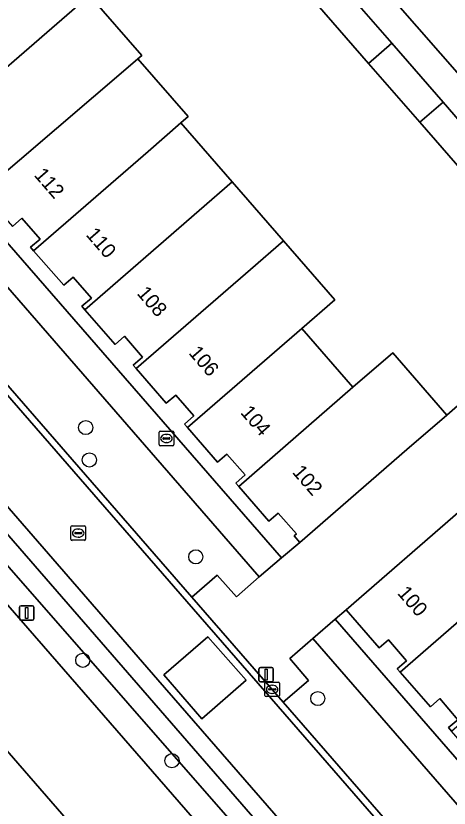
# Model space of a CAD drawing. Extents: x 155887 to 156869, y 383880 to 384678.
# Drawn here: x 156425.6 to 156455.5, y 384143.8 to 384198.6 of the extents above; entities that cross this region are included whole.
import ezdxf

# ---------------------------------------------------------------- set-up
doc = ezdxf.new("R2010")
doc.units = 0
for name, color, linetype in [('IMGEO_Berm_groen', 7, 'Continuous'), ('IMGEO_Boom', 7, 'Continuous'), ('IMGEO_Brandkraan', 7, 'Continuous'), ('IMGEO_Erf', 7, 'Continuous'), ('IMGEO_Greppel_droge_sloot', 7, 'Continuous'), ('IMGEO_Kolk', 7, 'Continuous'), ('IMGEO_Lichtmast', 7, 'Continuous'), ('IMGEO_Muur', 7, 'Continuous'), ('IMGEO_OVBaan_gesloten', 7, 'Continuous'), ('IMGEO_Pand', 7, 'Continuous'), ('IMGEO_Pand_nummerreeks', 7, 'Continuous'), ('IMGEO_Parkeervlak_open', 7, 'Continuous'), ('IMGEO_Rijbaan_lokaal_gesloten', 7, 'Continuous'), ('IMGEO_Rijbaan_lokaal_open', 7, 'Continuous'), ('IMGEO_Rioolput', 7, 'Continuous'), ('IMGEO_Voetpad_open', 7, 'Continuous')]:
    doc.layers.add(name, color=color, linetype=linetype)

msp = doc.modelspace()

# ---------------------------------------------------------------- linework, layer by layer
at = {"layer": 'IMGEO_Berm_groen'}
for points in [[(156520.535, 384054.614), (156504.298, 384073.374), (156500, 384078.319), (156478.069, 384103.539), (156435.386, 384152.651), (156395.779, 384198.307), (156392.544, 384201.972), (156392.213, 384201.678), (156391.898, 384201.399), (156389.213, 384199.015), (156500, 384071.498), (156517.145, 384051.764)], [(156518.628, 384053.007), (156500, 384074.342), (156481.572, 384095.447), (156445.697, 384136.86), (156396.295, 384193.376), (156399.832, 384191.076), (156406.998, 384183.444), (156446.804, 384137.574), (156482.527, 384096.349), (156500, 384076.291), (156519.582, 384053.811)], [(156513.218, 384046.155), (156500, 384061.368), (156441.975, 384128.147), (156410.66, 384164.227), (156407.842, 384167.479), (156407.746, 384167.396), (156407.083, 384168.169), (156404.338, 384165.752), (156400.091, 384170.612), (156398.32, 384169.108), (156424.652, 384138.668), (156466.101, 384091.342), (156500, 384052.421), (156507.724, 384043.553)]]:
    msp.add_lwpolyline(points, dxfattribs=at)
at = {"layer": 'IMGEO_Boom'}
for centre in [(156430.401, 384170.091), (156430.652, 384167.852), (156438.001, 384161.155), (156430.198, 384154.001), (156446.429, 384151.356), (156436.356, 384147.06)]:
    msp.add_circle(centre, 0.489, dxfattribs=at)
at = {"layer": 'IMGEO_Brandkraan'}
for p, q in [((156435.475, 384168.913), (156435.475, 384169.765)), ((156435.55, 384169.839), (156436.402, 384169.839)), ((156435.963, 384169.619), (156435.988, 384169.619)), ((156436.476, 384169.765), (156436.476, 384168.913)), ((156435.734, 384169.333), (156435.734, 384169.345)), ((156436.172, 384169.296), (156435.774, 384169.296)), ((156435.777, 384169.382), (156436.175, 384169.382)), ((156435.986, 384169.059), (156435.961, 384169.059)), ((156436.218, 384169.345), (156436.218, 384169.333)), ((156436.402, 384168.839), (156435.55, 384168.839))]:
    msp.add_line(p, q, dxfattribs=at)
for points in [[(156435.475, 384168.913), (156435.475, 384169.765)], [(156435.55, 384169.839), (156436.402, 384169.839)], [(156436.476, 384169.765), (156436.476, 384168.913)], [(156436.402, 384168.839), (156435.55, 384168.839)]]:
    msp.add_lwpolyline(points, dxfattribs=at)
for centre, radius, start, end in [((156435.552, 384169.763), 0.0765, 91.552, 178.448), ((156435.552, 384169.763), 0.0765, 91.552, 178.448), ((156436.4, 384169.763), 0.0765, 1.552, 88.448), ((156436.4, 384169.763), 0.0765, 1.552, 88.448), ((156435.774, 384169.342), 0.0403, 85.8775, 175.7526), ((156435.771, 384169.332), 0.0366, 178.938, 274.7102), ((156436.175, 384169.339), 0.043, 264.8664, 352.4533), ((156436.179, 384169.344), 0.0386, 1.7309, 96.639), ((156435.552, 384168.915), 0.0765, 181.552, 268.448), ((156435.552, 384168.915), 0.0765, 181.552, 268.448), ((156436.4, 384168.915), 0.0765, 271.552, 358.448), ((156436.4, 384168.915), 0.0765, 271.552, 358.448)]:
    msp.add_arc(centre, radius, start, end, dxfattribs=at)
for centre, major_axis, ratio, start_param, end_param in [((156435.962, 384169.339), (-0.387, 0.002), 0.722429, 4.712389, 7.853982), ((156435.987, 384169.339), (-0.39, 0.002), 0.717154, 1.570796, 4.712389)]:
    msp.add_ellipse(centre, major_axis=major_axis, ratio=ratio, start_param=start_param, end_param=end_param, dxfattribs=at)
at = {"layer": 'IMGEO_Erf'}
msp.add_lwpolyline([(156459.122, 384201.298), (156455.915, 384204.988), (156450.865, 384200.599), (156451.631, 384199.716), (156456.534, 384194.093), (156457.297, 384193.205), (156462.343, 384197.591)], close=True, dxfattribs=at)
for points in [[(156408.135, 384202.27), (156443.915, 384161.094), (156445.189, 384162.155), (156444.802, 384162.601), (156444.961, 384162.739), (156443.7, 384164.172), (156443.054, 384163.619), (156440.969, 384166.02), (156440.764, 384166.257), (156441.413, 384166.821), (156440.156, 384168.264), (156439.507, 384167.7), (156437.434, 384170.087), (156437.22, 384170.333), (156437.869, 384170.897), (156436.615, 384172.339), (156435.967, 384171.775), (156433.884, 384174.168), (156433.681, 384174.401), (156434.33, 384174.966), (156433.075, 384176.409), (156432.425, 384175.845), (156430.343, 384178.242), (156430.131, 384178.487), (156430.796, 384179.041), (156429.531, 384180.494), (156428.883, 384179.929), (156426.801, 384182.316), (156426.59, 384182.558), (156427.251, 384183.119), (156425.986, 384184.57), (156425.338, 384184.005)], [(156430.655, 384199.988), (156434.273, 384195.828), (156434.007, 384195.597), (156437.481, 384191.603), (156436.966, 384191.155), (156440.512, 384187.078), (156444.054, 384183.004), (156447.597, 384178.93), (156445.321, 384176.951), (156448.855, 384172.877), (156451.604, 384175.253), (156455.332, 384170.957), (156464.28, 384178.766), (156460.557, 384183.052), (156457.015, 384187.129), (156453.478, 384191.201), (156449.937, 384195.276), (156446.395, 384199.354)], [(156461.292, 384142.633), (156459.196, 384145.034), (156458.988, 384145.273), (156459.648, 384145.829), (156458.393, 384147.28), (156457.744, 384146.715), (156455.666, 384149.103), (156455.454, 384149.347), (156456.109, 384149.894), (156454.853, 384151.35), (156454.203, 384150.787), (156452.122, 384153.187), (156451.919, 384153.421), (156452.565, 384153.969), (156451.311, 384155.417), (156450.661, 384154.854), (156448.379, 384157.493), (156447.623, 384156.834), (156483.427, 384115.614)]]:
    msp.add_lwpolyline(points, dxfattribs=at)
at = {"layer": 'IMGEO_Greppel_droge_sloot'}
msp.add_lwpolyline([(156519.582, 384053.811), (156500, 384076.291), (156482.527, 384096.349), (156446.804, 384137.574), (156406.998, 384183.444), (156399.832, 384191.076), (156396.295, 384193.376), (156445.697, 384136.86), (156481.572, 384095.447), (156500, 384074.342), (156518.628, 384053.007)], close=True, dxfattribs=at)
at = {"layer": 'IMGEO_Kolk'}
for p, q in [((156442.777, 384151.565), (156442.777, 384152.417)), ((156442.852, 384152.491), (156443.704, 384152.491)), ((156443.079, 384152.034), (156443.477, 384152.034)), ((156443.265, 384152.271), (156443.29, 384152.271)), ((156443.778, 384152.417), (156443.778, 384151.565)), ((156443.704, 384151.491), (156442.852, 384151.491)), ((156443.036, 384151.985), (156443.036, 384151.997)), ((156443.474, 384151.948), (156443.076, 384151.948)), ((156443.288, 384151.711), (156443.263, 384151.711)), ((156443.52, 384151.997), (156443.52, 384151.985))]:
    msp.add_line(p, q, dxfattribs=at)
for points in [[(156442.777, 384151.565), (156442.777, 384152.417)], [(156442.852, 384152.491), (156443.704, 384152.491)], [(156443.778, 384152.417), (156443.778, 384151.565)], [(156443.704, 384151.491), (156442.852, 384151.491)]]:
    msp.add_lwpolyline(points, dxfattribs=at)
for centre, radius, start, end in [((156442.854, 384152.415), 0.0765, 91.552, 178.448), ((156442.854, 384152.415), 0.0765, 91.552, 178.448), ((156443.076, 384151.994), 0.0403, 85.8775, 175.7526), ((156443.481, 384151.996), 0.0386, 1.7309, 96.639), ((156443.702, 384152.415), 0.0765, 1.552, 88.448), ((156443.702, 384152.415), 0.0765, 1.552, 88.448), ((156442.854, 384151.567), 0.0765, 181.552, 268.448), ((156442.854, 384151.567), 0.0765, 181.552, 268.448), ((156443.073, 384151.984), 0.0366, 178.938, 274.7102), ((156443.477, 384151.991), 0.043, 264.8664, 352.4533), ((156443.702, 384151.567), 0.0765, 271.552, 358.448), ((156443.702, 384151.567), 0.0765, 271.552, 358.448)]:
    msp.add_arc(centre, radius, start, end, dxfattribs=at)
for centre, major_axis, ratio, start_param, end_param in [((156443.264, 384151.991), (-0.387, 0.002), 0.722429, 4.712389, 7.853982), ((156443.289, 384151.991), (-0.39, 0.002), 0.717154, 1.570796, 4.712389)]:
    msp.add_ellipse(centre, major_axis=major_axis, ratio=ratio, start_param=start_param, end_param=end_param, dxfattribs=at)
at = {"layer": 'IMGEO_Lichtmast'}
for p, q in [((156425.833, 384156.865), (156425.833, 384157.665)), ((156425.833, 384157.665), (156425.833, 384156.865)), ((156425.933, 384157.765), (156426.723, 384157.765)), ((156426.723, 384157.765), (156425.933, 384157.765)), ((156426.823, 384157.665), (156426.823, 384156.865)), ((156426.823, 384156.865), (156426.823, 384157.665)), ((156426.723, 384156.765), (156425.933, 384156.765)), ((156425.933, 384156.765), (156426.723, 384156.765)), ((156442.366, 384152.605), (156442.366, 384153.405)), ((156442.366, 384153.405), (156442.366, 384152.605)), ((156442.466, 384153.505), (156443.256, 384153.505)), ((156443.256, 384153.505), (156442.466, 384153.505)), ((156443.356, 384153.405), (156443.356, 384152.605)), ((156443.356, 384152.605), (156443.356, 384153.405)), ((156443.256, 384152.505), (156442.466, 384152.505)), ((156442.466, 384152.505), (156443.256, 384152.505))]:
    msp.add_line(p, q, dxfattribs=at)
for points in [[(156426.253, 384157.64), (156426.403, 384157.64), (156426.403, 384156.89), (156426.253, 384156.89), (156426.253, 384157.64)], [(156442.786, 384153.38), (156442.936, 384153.38), (156442.936, 384152.63), (156442.786, 384152.63), (156442.786, 384153.38)]]:
    msp.add_lwpolyline(points, dxfattribs=at)
for centre, start, end in [((156425.933, 384157.665), 90, 180), ((156425.933, 384157.665), 90, 180), ((156426.723, 384157.665), 0, 90), ((156426.723, 384157.665), 360, 90), ((156425.933, 384156.865), 180, 270), ((156425.933, 384156.865), 180, 270), ((156426.723, 384156.865), 270, 0), ((156426.723, 384156.865), 270, 0), ((156442.466, 384153.405), 90, 180), ((156442.466, 384153.405), 90, 180), ((156443.256, 384153.405), 0, 90), ((156443.256, 384153.405), 360, 90), ((156442.466, 384152.605), 180, 270), ((156442.466, 384152.605), 180, 270), ((156443.256, 384152.605), 270, 0), ((156443.256, 384152.605), 270, 0)]:
    msp.add_arc(centre, 0.1, start, end, dxfattribs=at)
at = {"layer": 'IMGEO_Muur'}
msp.add_lwpolyline([(156455.332, 384170.957), (156464.28, 384178.766)], dxfattribs=at)
at = {"layer": 'IMGEO_OVBaan_gesloten'}
msp.add_lwpolyline([(156517.145, 384051.764), (156500, 384071.498), (156389.213, 384199.015), (156388.245, 384200.13), (156387.576, 384200.899), (156382.519, 384196.58), (156383.118, 384195.909), (156383.97, 384194.921), (156384.072, 384194.803), (156383.943, 384194.699), (156384.885, 384193.654), (156385.683, 384192.735), (156404.132, 384171.551), (156406.911, 384168.313), (156407.083, 384168.169), (156407.746, 384167.396), (156407.842, 384167.479), (156410.66, 384164.227), (156441.975, 384128.147), (156500, 384061.368), (156513.218, 384046.155)], dxfattribs=at)
at = {"layer": 'IMGEO_Pand'}
for points in [[(156430.655, 384199.988), (156431.226, 384200.485), (156427.683, 384204.559), (156427.112, 384204.062), (156424.083, 384201.428), (156416.175, 384194.553), (156418.263, 384192.153), (156418.912, 384192.718), (156420.149, 384191.267), (156419.509, 384190.706), (156419.712, 384190.473)], [(156449.937, 384195.276), (156451.54, 384196.67), (156447.997, 384200.747), (156446.395, 384199.354)], [(156434.007, 384195.597), (156434.273, 384195.828), (156430.655, 384199.988), (156419.712, 384190.473), (156421.794, 384188.083), (156422.443, 384188.648), (156423.704, 384187.19), (156423.047, 384186.634), (156423.259, 384186.391), (156433.493, 384195.149)], [(156453.478, 384191.201), (156455.08, 384192.594), (156451.54, 384196.67), (156449.937, 384195.276)], [(156436.966, 384191.155), (156437.481, 384191.603), (156434.007, 384195.597), (156433.493, 384195.149), (156423.259, 384186.391), (156425.338, 384184.005), (156425.986, 384184.57), (156427.251, 384183.119), (156426.59, 384182.558), (156426.801, 384182.316), (156434.704, 384189.188)], [(156458.617, 384188.523), (156455.08, 384192.594), (156453.478, 384191.201), (156457.015, 384187.129)], [(156440.512, 384187.078), (156436.966, 384191.155), (156434.704, 384189.188), (156426.801, 384182.316), (156428.883, 384179.929), (156429.531, 384180.494), (156430.796, 384179.041), (156430.131, 384178.487), (156430.343, 384178.242), (156438.243, 384185.11)], [(156433.884, 384174.168), (156441.78, 384181.032), (156444.054, 384183.004), (156440.512, 384187.078), (156438.243, 384185.11), (156430.343, 384178.242), (156432.425, 384175.845), (156433.075, 384176.409), (156434.33, 384174.966), (156433.681, 384174.401)], [(156437.434, 384170.087), (156445.321, 384176.951), (156447.597, 384178.93), (156444.054, 384183.004), (156441.78, 384181.032), (156433.884, 384174.168), (156435.967, 384171.775), (156436.615, 384172.339), (156437.869, 384170.897), (156437.22, 384170.333)], [(156437.434, 384170.087), (156439.507, 384167.7), (156440.156, 384168.264), (156441.413, 384166.821), (156440.764, 384166.257), (156440.969, 384166.02), (156448.855, 384172.877), (156445.321, 384176.951)], [(156448.855, 384172.877), (156440.969, 384166.02), (156443.054, 384163.619), (156443.7, 384164.172), (156444.961, 384162.739), (156444.802, 384162.601), (156445.189, 384162.155), (156452.583, 384168.581), (156455.332, 384170.957), (156451.604, 384175.253)], [(156460.461, 384160.441), (156462.782, 384162.455), (156459.05, 384166.755), (156456.294, 384164.363), (156448.379, 384157.493), (156450.661, 384154.854), (156451.311, 384155.417), (156452.565, 384153.969), (156451.919, 384153.421), (156452.122, 384153.187), (156460.026, 384160.063)], [(156464.003, 384156.361), (156460.461, 384160.441), (156460.026, 384160.063), (156452.122, 384153.187), (156454.203, 384150.787), (156454.853, 384151.35), (156456.109, 384149.894), (156455.454, 384149.347), (156455.666, 384149.103), (156463.568, 384155.982)]]:
    msp.add_lwpolyline(points, close=True, dxfattribs=at)
at = {"layer": 'IMGEO_Parkeervlak_open'}
for points in [[(156410.925, 384196.589), (156409.442, 384195.308), (156409.197, 384195.591), (156410.407, 384196.637), (156402.989, 384205.178), (156400.131, 384208.443), (156396.759, 384205.513), (156399.619, 384202.271), (156437.73, 384158.369), (156439.47, 384159.889), (156440.805, 384158.384), (156442.384, 384159.766), (156419.063, 384186.621), (156411.914, 384194.897), (156410.699, 384193.856), (156410.457, 384194.135), (156411.932, 384195.424)], [(156477.224, 384112.901), (156478.974, 384114.375), (156480.274, 384112.885), (156481.885, 384114.292), (156446.092, 384155.517), (156444.501, 384154.132), (156445.796, 384152.598), (156444.047, 384151.107)]]:
    msp.add_lwpolyline(points, close=True, dxfattribs=at)
at = {"layer": 'IMGEO_Rijbaan_lokaal_gesloten'}
msp.add_lwpolyline([(156516.29, 384067.237), (156500, 384085.986), (156483.127, 384105.407), (156481.951, 384106.723), (156476.876, 384112.6), (156443.7, 384150.805), (156437.383, 384158.067), (156399.273, 384201.968), (156396.428, 384205.193), (156395.961, 384205.703), (156395.847, 384205.822), (156395.745, 384205.951), (156395.653, 384206.088), (156395.631, 384206.125), (156391.587, 384203.129), (156392.544, 384201.972), (156395.779, 384198.307), (156435.386, 384152.651), (156478.069, 384103.539), (156500, 384078.319), (156504.298, 384073.374), (156520.535, 384054.614)], dxfattribs=at)
msp.add_lwpolyline([(156438.423, 384149.957), (156435.799, 384152.992), (156438.839, 384155.617), (156441.478, 384152.616)], close=True, dxfattribs=at)
at = {"layer": 'IMGEO_Rijbaan_lokaal_open'}
for points in [[(156395.506, 384206.265), (156395.623, 384206.134), (156395.631, 384206.125), (156395.653, 384206.088), (156395.745, 384205.951), (156395.847, 384205.822), (156395.961, 384205.703), (156396.428, 384205.193), (156399.273, 384201.968), (156437.383, 384158.067), (156443.7, 384150.805), (156476.876, 384112.6), (156481.951, 384106.723), (156483.127, 384105.407), (156500, 384085.986), (156516.29, 384067.237), (156517.607, 384065.738), (156518.453, 384064.739), (156519.101, 384063.991), (156519.163, 384063.918), (156519.227, 384063.847), (156519.291, 384063.776)], [(156519.449, 384064.292), (156518.802, 384065.038), (156517.955, 384066.038), (156516.636, 384067.54), (156500, 384086.688), (156483.472, 384105.711), (156482.297, 384107.027), (156477.224, 384112.901), (156444.047, 384151.107), (156437.73, 384158.369), (156399.619, 384202.271)]]:
    msp.add_lwpolyline(points, dxfattribs=at)
msp.add_lwpolyline([(156438.423, 384149.957), (156441.478, 384152.616), (156438.839, 384155.617), (156435.799, 384152.992)], close=True, dxfattribs=at)
at = {"layer": 'IMGEO_Rioolput'}
for p, q in [((156429.383, 384162.37), (156429.383, 384163.222)), ((156429.458, 384163.296), (156430.31, 384163.296)), ((156429.871, 384163.076), (156429.896, 384163.076)), ((156430.384, 384163.222), (156430.384, 384162.37)), ((156429.642, 384162.79), (156429.642, 384162.802)), ((156430.08, 384162.753), (156429.682, 384162.753)), ((156429.685, 384162.839), (156430.083, 384162.839)), ((156429.894, 384162.516), (156429.869, 384162.516)), ((156430.126, 384162.802), (156430.126, 384162.79)), ((156430.31, 384162.296), (156429.458, 384162.296))]:
    msp.add_line(p, q, dxfattribs=at)
for points in [[(156429.383, 384162.37), (156429.383, 384163.222)], [(156429.458, 384163.296), (156430.31, 384163.296)], [(156430.384, 384163.222), (156430.384, 384162.37)], [(156430.31, 384162.296), (156429.458, 384162.296)]]:
    msp.add_lwpolyline(points, dxfattribs=at)
for centre, radius, start, end in [((156429.46, 384163.22), 0.0765, 91.552, 178.448), ((156429.46, 384163.22), 0.0765, 91.552, 178.448), ((156430.308, 384163.22), 0.0765, 1.552, 88.448), ((156430.308, 384163.22), 0.0765, 1.552, 88.448), ((156429.682, 384162.799), 0.0403, 85.8775, 175.7526), ((156429.679, 384162.789), 0.0366, 178.938, 274.7102), ((156430.083, 384162.796), 0.043, 264.8664, 352.4533), ((156430.087, 384162.801), 0.0386, 1.7309, 96.639), ((156429.46, 384162.372), 0.0765, 181.552, 268.448), ((156429.46, 384162.372), 0.0765, 181.552, 268.448), ((156430.308, 384162.372), 0.0765, 271.552, 358.448), ((156430.308, 384162.372), 0.0765, 271.552, 358.448)]:
    msp.add_arc(centre, radius, start, end, dxfattribs=at)
for centre, major_axis, ratio, start_param, end_param in [((156429.87, 384162.796), (-0.387, 0.002), 0.722429, 4.712389, 7.853982), ((156429.895, 384162.796), (-0.39, 0.002), 0.717154, 1.570796, 4.712389)]:
    msp.add_ellipse(centre, major_axis=major_axis, ratio=ratio, start_param=start_param, end_param=end_param, dxfattribs=at)
at = {"layer": 'IMGEO_Voetpad_open'}
for points in [[(156408.135, 384202.27), (156407.467, 384203.039), (156406.135, 384204.486), (156404.458, 384206.434), (156403.268, 384205.427), (156410.925, 384196.589), (156411.932, 384195.424), (156419.35, 384186.891), (156419.063, 384186.621), (156442.384, 384159.766), (156443.915, 384161.094)], [(156459.05, 384166.755), (156467.949, 384174.507), (156469.576, 384175.912), (156465.884, 384180.158), (156464.28, 384178.766), (156455.332, 384170.957), (156452.583, 384168.581), (156445.189, 384162.155), (156443.915, 384161.094), (156442.384, 384159.766), (156440.805, 384158.384), (156439.47, 384159.889), (156437.73, 384158.369), (156444.047, 384151.107), (156445.796, 384152.598), (156444.501, 384154.132), (156446.092, 384155.517), (156447.623, 384156.834), (156448.379, 384157.493), (156456.294, 384164.363)], [(156447.623, 384156.834), (156446.092, 384155.517), (156481.885, 384114.292), (156483.427, 384115.614)]]:
    msp.add_lwpolyline(points, close=True, dxfattribs=at)
msp.add_lwpolyline([(156447.997, 384200.747), (156451.54, 384196.67), (156455.08, 384192.594), (156458.617, 384188.523), (156462.159, 384184.445), (156463.711, 384182.659), (156465.262, 384184.017), (156462.776, 384186.895), (156462.011, 384187.777), (156459.646, 384190.5), (156457.297, 384193.205), (156456.534, 384194.093), (156451.631, 384199.716)], dxfattribs=at)

# ---------------------------------------------------------------- texts
at = {"layer": 'IMGEO_Pand_nummerreeks'}
for s, rotation, p in [('112', 310.9548, (156426.789, 384187.526)), ('110', 310.9548, (156430.371, 384183.399)), ('108', 310.956, (156433.89, 384179.344)), ('106', 310.956, (156437.466, 384175.225)), ('104', 310.956, (156441.043, 384171.103)), ('102', 310.956, (156444.619, 384166.983)), ('100', 311.0121, (156451.877, 384158.617))]:
    msp.add_text(s, height=1, rotation=rotation, dxfattribs=at).set_placement(p)

doc.saveas('drawing.dxf')
